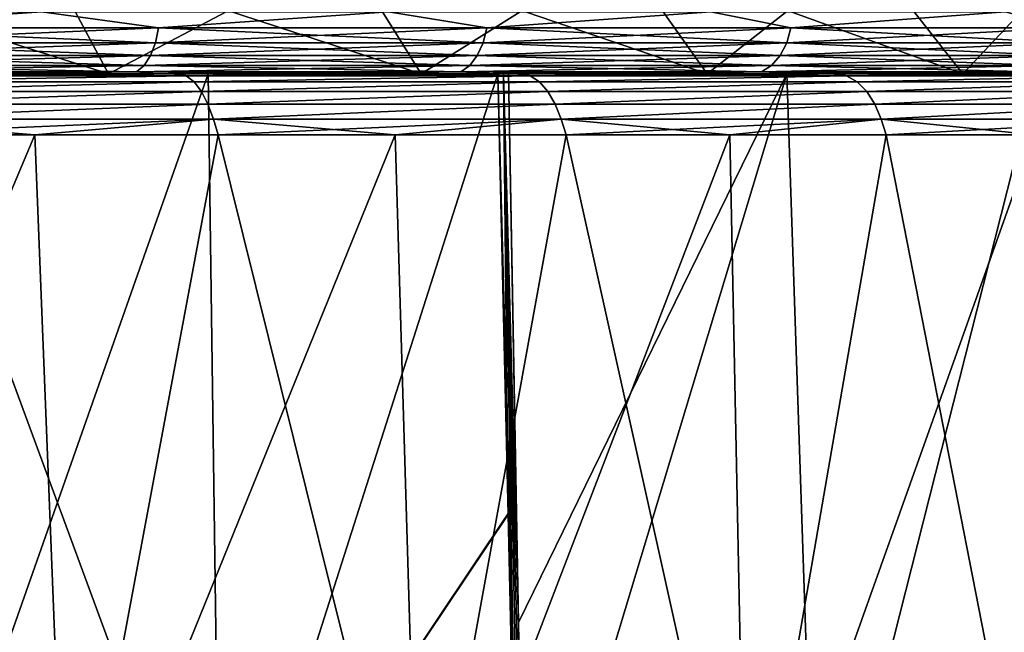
# Model space of a CAD drawing. Header units: millimetres. Extents: x -139 to 106, y -8 to 139.
# Tile 333 of 459: x -12.65 to -7.9, y 131.57 to 134.52. Entities that reach past the tile are written whole.
import ezdxf

# ---------------------------------------------------------------- set-up
doc = ezdxf.new("R2010")
doc.units = ezdxf.units.MM
doc.header["$LTSCALE"] = 53.842063
for name, color, linetype in [('126', 7, 'CONTINUOUS'), ('130', 7, 'CONTINUOUS'), ('131', 7, 'CONTINUOUS'), ('133', 7, 'CONTINUOUS'), ('134', 7, 'CONTINUOUS'), ('135', 7, 'CONTINUOUS'), ('140', 7, 'CONTINUOUS'), ('301', 7, 'CONTINUOUS'), ('302', 7, 'CONTINUOUS'), ('303', 7, 'CONTINUOUS'), ('315', 7, 'CONTINUOUS'), ('434', 7, 'CONTINUOUS'), ('435', 7, 'CONTINUOUS')]:
    doc.layers.add(name, color=color, linetype=linetype)

msp = doc.modelspace()

# ---------------------------------------------------------------- linework, layer by layer
at = {"layer": '126', "color": 7, "linetype": 'CONTINUOUS', "true_color": 0x404040}
for points in [[(-11.8559, 134.2629, -15.4405), (-13.6147, 134.2629, -16.3549), (-12.8516, 134.2629, -15.7689), (-11.8559, 134.2629, -15.4405)], [(-11.9917, 134.2629, -15.294), (-11.8559, 134.2629, -15.4405), (-12.8516, 134.2629, -15.7689), (-11.9917, 134.2629, -15.294)], [(-11.9916, 134.2629, 15.2939), (-12.8514, 134.2629, 15.7688), (-11.9152, 134.2629, 15.4755), (-11.9916, 134.2629, 15.2939)], [(-11.9152, 134.2629, 15.4755), (-12.8514, 134.2629, 15.7688), (-12.7872, 134.2629, 15.9554), (-11.9152, 134.2629, 15.4755)], [(-11.1596, 134.2629, -14.7723), (-11.8559, 134.2629, -15.4405), (-11.9917, 134.2629, -15.294), (-11.1596, 134.2629, -14.7723)], [(-11.1594, 134.2629, 14.7721), (-11.9916, 134.2629, 15.2939), (-11.0711, 134.2629, 14.9479), (-11.1594, 134.2629, 14.7721)], [(-11.0711, 134.2629, 14.9479), (-11.9916, 134.2629, 15.2939), (-11.9152, 134.2629, 15.4755), (-11.0711, 134.2629, 14.9479)], [(-10.2086, 134.2629, -14.3376), (-11.8559, 134.2629, -15.4405), (-11.1596, 134.2629, -14.7723), (-10.2086, 134.2629, -14.3376)], [(-10.3575, 134.2629, -14.2053), (-10.2086, 134.2629, -14.3376), (-11.1596, 134.2629, -14.7723), (-10.3575, 134.2629, -14.2053)], [(-10.3573, 134.2629, 14.2051), (-11.1594, 134.2629, 14.7721), (-10.2576, 134.2629, 14.3743), (-10.3573, 134.2629, 14.2051)], [(-10.2576, 134.2629, 14.3743), (-11.1594, 134.2629, 14.7721), (-11.0711, 134.2629, 14.9479), (-10.2576, 134.2629, 14.3743)], [(-9.5879, 134.2629, -13.5948), (-10.2086, 134.2629, -14.3376), (-10.3575, 134.2629, -14.2053), (-9.5879, 134.2629, -13.5948)], [(-9.5878, 134.2629, 13.5946), (-10.3573, 134.2629, 14.2051), (-9.4771, 134.2629, 13.7566), (-9.5878, 134.2629, 13.5946)], [(-9.4771, 134.2629, 13.7566), (-10.3573, 134.2629, 14.2051), (-10.2576, 134.2629, 14.3743), (-9.4771, 134.2629, 13.7566)], [(-8.693, 134.2629, -13.0598), (-10.2086, 134.2629, -14.3376), (-9.5879, 134.2629, -13.5948), (-8.693, 134.2629, -13.0598)], [(-8.8534, 134.2629, -12.9427), (-8.693, 134.2629, -13.0598), (-9.5879, 134.2629, -13.5948), (-8.8534, 134.2629, -12.9427)], [(-8.8533, 134.2629, 12.9425), (-9.5878, 134.2629, 13.5946), (-8.7321, 134.2629, 13.0965), (-8.8533, 134.2629, 12.9425)], [(-8.7321, 134.2629, 13.0965), (-9.5878, 134.2629, 13.5946), (-9.4771, 134.2629, 13.7566), (-8.7321, 134.2629, 13.0965)], [(-8.1561, 134.2629, -12.2509), (-8.693, 134.2629, -13.0598), (-8.8534, 134.2629, -12.9427), (-8.1561, 134.2629, -12.2509)], [(-8.1559, 134.2629, 12.2507), (-8.8533, 134.2629, 12.9425), (-8.0248, 134.2629, 12.3961), (-8.1559, 134.2629, 12.2507)], [(-8.0248, 134.2629, 12.3961), (-8.8533, 134.2629, 12.9425), (-8.7321, 134.2629, 13.0965), (-8.0248, 134.2629, 12.3961)], [(-7.3276, 134.2629, -11.6226), (-8.693, 134.2629, -13.0598), (-8.1561, 134.2629, -12.2509), (-7.3276, 134.2629, -11.6226)], [(-7.4981, 134.2629, -11.5216), (-7.3276, 134.2629, -11.6226), (-8.1561, 134.2629, -12.2509), (-7.4981, 134.2629, -11.5216)], [(-7.4979, 134.2629, 11.5214), (-8.1559, 134.2629, 12.2507), (-7.3574, 134.2629, 11.6576), (-7.4979, 134.2629, 11.5214)], [(-7.3574, 134.2629, 11.6576), (-8.1559, 134.2629, 12.2507), (-8.0248, 134.2629, 12.3961), (-7.3574, 134.2629, 11.6576)]]:
    msp.add_3dface(points, dxfattribs=at)
at = {"layer": '130', "color": 7, "linetype": 'CONTINUOUS', "true_color": 0x404040}
for points in [[(-10.3427, 134.2629, -13.3085), (-10.294, 132.1366, -13.3169), (-10.2312, 130.0629, -13.3122), (-10.3427, 134.2629, -13.3085)], [(-10.3162, 134.2629, -13.2857), (-10.3427, 134.2629, -13.3085), (-10.2312, 130.0629, -13.3122), (-10.3162, 134.2629, -13.2857)], [(-10.2914, 134.2629, -13.2611), (-10.3162, 134.2629, -13.2857), (-10.2428, 131.615, -13.2838), (-10.2914, 134.2629, -13.2611)], [(-10.2428, 131.615, -13.2838), (-10.3162, 134.2629, -13.2857), (-10.2165, 130.0629, -13.2989), (-10.2428, 131.615, -13.2838)], [(-10.2165, 130.0629, -13.2989), (-10.3162, 134.2629, -13.2857), (-10.2312, 130.0629, -13.3122), (-10.2165, 130.0629, -13.2989)], [(-10.294, 132.1366, -13.3169), (-10.2464, 130.0629, -13.325), (-10.2312, 130.0629, -13.3122), (-10.294, 132.1366, -13.3169)]]:
    msp.add_3dface(points, dxfattribs=at)
at = {"layer": '131', "color": 7, "linetype": 'CONTINUOUS', "true_color": 0x404040}
for points in [[(-10.3427, 134.2629, 13.3085), (-10.3162, 134.2629, 13.2857), (-10.2941, 132.1406, 13.3168), (-10.3427, 134.2629, 13.3085)], [(-10.2914, 134.2629, 13.2611), (-10.2165, 130.0629, 13.2989), (-10.3162, 134.2629, 13.2857), (-10.2914, 134.2629, 13.2611)], [(-10.3162, 134.2629, 13.2857), (-10.2165, 130.0629, 13.2989), (-10.2312, 130.0629, 13.3122), (-10.3162, 134.2629, 13.2857)], [(-10.2941, 132.1406, 13.3168), (-10.3162, 134.2629, 13.2857), (-10.2464, 130.0629, 13.325), (-10.2941, 132.1406, 13.3168)], [(-10.2464, 130.0629, 13.325), (-10.3162, 134.2629, 13.2857), (-10.2312, 130.0629, 13.3122), (-10.2464, 130.0629, 13.325)], [(-10.2428, 131.615, 13.2838), (-10.2165, 130.0629, 13.2989), (-10.2914, 134.2629, 13.2611), (-10.2428, 131.615, 13.2838)]]:
    msp.add_3dface(points, dxfattribs=at)
at = {"layer": '133', "linetype": 'CONTINUOUS'}
for points in [[(-14.222, 130.0629, 17.0127), (-12.4223, 130.0629, 16.1801), (-13.486, 133.9681, 16.6259), (-14.222, 130.0629, 17.0127)], [(-13.486, 133.9681, 16.6259), (-12.4223, 130.0629, 16.1801), (-12.5765, 133.9681, 16.1841), (-13.486, 133.9681, 16.6259)], [(-12.5765, 133.9681, 16.1841), (-12.4223, 130.0629, 16.1801), (-11.6929, 133.9681, 15.6926), (-12.5765, 133.9681, 16.1841)], [(-12.4223, 130.0629, 16.1801), (-10.7232, 130.0629, 15.1577), (-11.6929, 133.9681, 15.6926), (-12.4223, 130.0629, 16.1801)], [(-11.6929, 133.9681, 15.6926), (-10.7232, 130.0629, 15.1577), (-10.8379, 133.9681, 15.1529), (-11.6929, 133.9681, 15.6926)], [(-10.8379, 133.9681, 15.1529), (-10.7232, 130.0629, 15.1577), (-10.0141, 133.9681, 14.5666), (-10.8379, 133.9681, 15.1529)], [(-10.7232, 130.0629, 15.1577), (-9.1446, 130.0629, 13.9577), (-10.0141, 133.9681, 14.5666), (-10.7232, 130.0629, 15.1577)], [(-10.0141, 133.9681, 14.5666), (-9.1446, 130.0629, 13.9577), (-9.224, 133.9681, 13.9357), (-10.0141, 133.9681, 14.5666)], [(-9.224, 133.9681, 13.9357), (-9.1446, 130.0629, 13.9577), (-8.4701, 133.9681, 13.2619), (-9.224, 133.9681, 13.9357)], [(-9.1446, 130.0629, 13.9577), (-7.7051, 130.0629, 12.5941), (-8.4701, 133.9681, 13.2619), (-9.1446, 130.0629, 13.9577)], [(-8.4701, 133.9681, 13.2619), (-7.7051, 130.0629, 12.5941), (-7.7547, 133.9681, 12.5474), (-8.4701, 133.9681, 13.2619)]]:
    msp.add_3dface(points, dxfattribs=at)
at = {"layer": '134', "color": 7, "linetype": 'CONTINUOUS', "true_color": 0x404040}
for points in [[(-11.8469, 134.2529, 15.5244), (-12.7872, 134.2629, 15.9554), (-13.6182, 134.2529, 16.4407), (-11.8469, 134.2529, 15.5244)], [(-13.6182, 134.2529, -16.4407), (-13.6147, 134.2629, -16.3549), (-11.8469, 134.2529, -15.5244), (-13.6182, 134.2529, -16.4407)], [(-13.6147, 134.2629, -16.3549), (-11.8559, 134.2629, -15.4405), (-11.8469, 134.2529, -15.5244), (-13.6147, 134.2629, -16.3549)], [(-11.9152, 134.2629, 15.4755), (-12.7872, 134.2629, 15.9554), (-11.8469, 134.2529, 15.5244), (-11.9152, 134.2629, 15.4755)], [(-11.0711, 134.2629, 14.9479), (-11.9152, 134.2629, 15.4755), (-11.8469, 134.2529, 15.5244), (-11.0711, 134.2629, 14.9479)], [(-11.8559, 134.2629, -15.4405), (-10.2086, 134.2629, -14.3376), (-10.1877, 134.2529, -14.418), (-11.8559, 134.2629, -15.4405)], [(-11.8469, 134.2529, -15.5244), (-11.8559, 134.2629, -15.4405), (-10.1877, 134.2529, -14.418), (-11.8469, 134.2529, -15.5244)], [(-10.1877, 134.2529, 14.418), (-11.0711, 134.2629, 14.9479), (-11.8469, 134.2529, 15.5244), (-10.1877, 134.2529, 14.418)], [(-10.2576, 134.2629, 14.3743), (-11.0711, 134.2629, 14.9479), (-10.1877, 134.2529, 14.418), (-10.2576, 134.2629, 14.3743)], [(-9.4771, 134.2629, 13.7566), (-10.2576, 134.2629, 14.3743), (-10.1877, 134.2529, 14.418), (-9.4771, 134.2629, 13.7566)], [(-10.2086, 134.2629, -14.3376), (-8.693, 134.2629, -13.0598), (-8.6609, 134.2529, -13.135), (-10.2086, 134.2629, -14.3376)], [(-10.1877, 134.2529, -14.418), (-10.2086, 134.2629, -14.3376), (-8.6609, 134.2529, -13.135), (-10.1877, 134.2529, -14.418)], [(-8.6609, 134.2529, 13.135), (-9.4771, 134.2629, 13.7566), (-10.1877, 134.2529, 14.418), (-8.6609, 134.2529, 13.135)], [(-8.7321, 134.2629, 13.0965), (-9.4771, 134.2629, 13.7566), (-8.6609, 134.2529, 13.135), (-8.7321, 134.2629, 13.0965)], [(-8.0248, 134.2629, 12.3961), (-8.7321, 134.2629, 13.0965), (-8.6609, 134.2529, 13.135), (-8.0248, 134.2629, 12.3961)], [(-8.693, 134.2629, -13.0598), (-7.3276, 134.2629, -11.6226), (-7.2852, 134.2529, -11.6913), (-8.693, 134.2629, -13.0598)], [(-8.6609, 134.2529, -13.135), (-8.693, 134.2629, -13.0598), (-7.2852, 134.2529, -11.6913), (-8.6609, 134.2529, -13.135)], [(-7.2852, 134.2529, 11.6913), (-8.0248, 134.2629, 12.3961), (-8.6609, 134.2529, 13.135), (-7.2852, 134.2529, 11.6913)], [(-7.3574, 134.2629, 11.6576), (-8.0248, 134.2629, 12.3961), (-7.2852, 134.2529, 11.6913), (-7.3574, 134.2629, 11.6576)], [(-11.8469, 134.2529, 15.5244), (-13.6182, 134.2529, 16.4407), (-13.5865, 134.2235, 16.5051), (-11.8469, 134.2529, 15.5244)], [(-13.6182, 134.2529, -16.4407), (-11.8469, 134.2529, -15.5244), (-13.5865, 134.2235, -16.5051), (-13.6182, 134.2529, -16.4407)], [(-11.8082, 134.2235, 15.5848), (-11.8469, 134.2529, 15.5244), (-13.5865, 134.2235, 16.5051), (-11.8082, 134.2235, 15.5848)], [(-13.5865, 134.2235, -16.5051), (-11.8469, 134.2529, -15.5244), (-11.8082, 134.2235, -15.5848), (-13.5865, 134.2235, -16.5051)], [(-11.8082, 134.2235, 15.5848), (-13.5865, 134.2235, 16.5051), (-13.5573, 134.1768, 16.5598), (-11.8082, 134.2235, 15.5848)], [(-13.5865, 134.2235, -16.5051), (-11.8082, 134.2235, -15.5848), (-13.5573, 134.1768, -16.5598), (-13.5865, 134.2235, -16.5051)], [(-11.7729, 134.1768, 15.6358), (-11.8082, 134.2235, 15.5848), (-13.5573, 134.1768, 16.5598), (-11.7729, 134.1768, 15.6358)], [(-13.5573, 134.1768, -16.5598), (-11.8082, 134.2235, -15.5848), (-11.7729, 134.1768, -15.6358), (-13.5573, 134.1768, -16.5598)], [(-10.1877, 134.2529, 14.418), (-11.8469, 134.2529, 15.5244), (-11.8082, 134.2235, 15.5848), (-10.1877, 134.2529, 14.418)], [(-11.8469, 134.2529, -15.5244), (-10.1877, 134.2529, -14.418), (-11.8082, 134.2235, -15.5848), (-11.8469, 134.2529, -15.5244)], [(-10.1424, 134.2235, 14.4737), (-10.1877, 134.2529, 14.418), (-11.8082, 134.2235, 15.5848), (-10.1424, 134.2235, 14.4737)], [(-11.8082, 134.2235, -15.5848), (-10.1877, 134.2529, -14.418), (-10.1424, 134.2235, -14.4737), (-11.8082, 134.2235, -15.5848)], [(-10.1424, 134.2235, 14.4737), (-11.8082, 134.2235, 15.5848), (-11.7729, 134.1768, 15.6358), (-10.1424, 134.2235, 14.4737)], [(-11.8082, 134.2235, -15.5848), (-10.1424, 134.2235, -14.4737), (-11.7729, 134.1768, -15.6358), (-11.8082, 134.2235, -15.5848)], [(-10.1015, 134.1768, 14.5203), (-10.1424, 134.2235, 14.4737), (-11.7729, 134.1768, 15.6358), (-10.1015, 134.1768, 14.5203)], [(-11.7729, 134.1768, -15.6358), (-10.1424, 134.2235, -14.4737), (-10.1015, 134.1768, -14.5203), (-11.7729, 134.1768, -15.6358)], [(-8.6609, 134.2529, 13.135), (-10.1877, 134.2529, 14.418), (-10.1424, 134.2235, 14.4737), (-8.6609, 134.2529, 13.135)], [(-10.1877, 134.2529, -14.418), (-8.6609, 134.2529, -13.135), (-10.1424, 134.2235, -14.4737), (-10.1877, 134.2529, -14.418)], [(-8.6096, 134.2235, 13.1853), (-8.6609, 134.2529, 13.135), (-10.1424, 134.2235, 14.4737), (-8.6096, 134.2235, 13.1853)], [(-10.1424, 134.2235, -14.4737), (-8.6609, 134.2529, -13.135), (-8.6096, 134.2235, -13.1853), (-10.1424, 134.2235, -14.4737)], [(-8.6096, 134.2235, 13.1853), (-10.1424, 134.2235, 14.4737), (-10.1015, 134.1768, 14.5203), (-8.6096, 134.2235, 13.1853)], [(-10.1424, 134.2235, -14.4737), (-8.6096, 134.2235, -13.1853), (-10.1015, 134.1768, -14.5203), (-10.1424, 134.2235, -14.4737)], [(-8.5637, 134.1768, 13.227), (-8.6096, 134.2235, 13.1853), (-10.1015, 134.1768, 14.5203), (-8.5637, 134.1768, 13.227)], [(-10.1015, 134.1768, -14.5203), (-8.6096, 134.2235, -13.1853), (-8.5637, 134.1768, -13.227), (-10.1015, 134.1768, -14.5203)], [(-7.2852, 134.2529, 11.6913), (-8.6609, 134.2529, 13.135), (-8.6096, 134.2235, 13.1853), (-7.2852, 134.2529, 11.6913)], [(-8.6609, 134.2529, -13.135), (-7.2852, 134.2529, -11.6913), (-8.6096, 134.2235, -13.1853), (-8.6609, 134.2529, -13.135)], [(-7.2286, 134.2235, 11.7354), (-7.2852, 134.2529, 11.6913), (-8.6096, 134.2235, 13.1853), (-7.2286, 134.2235, 11.7354)], [(-8.6096, 134.2235, -13.1853), (-7.2852, 134.2529, -11.6913), (-7.2286, 134.2235, -11.7354), (-8.6096, 134.2235, -13.1853)], [(-7.2286, 134.2235, 11.7354), (-8.6096, 134.2235, 13.1853), (-8.5637, 134.1768, 13.227), (-7.2286, 134.2235, 11.7354)], [(-8.6096, 134.2235, -13.1853), (-7.2286, 134.2235, -11.7354), (-8.5637, 134.1768, -13.227), (-8.6096, 134.2235, -13.1853)], [(-7.1782, 134.1768, 11.7716), (-7.2286, 134.2235, 11.7354), (-8.5637, 134.1768, 13.227), (-7.1782, 134.1768, 11.7716)], [(-8.5637, 134.1768, -13.227), (-7.2286, 134.2235, -11.7354), (-7.1782, 134.1768, -11.7716), (-8.5637, 134.1768, -13.227)], [(-11.7729, 134.1768, 15.6358), (-13.5573, 134.1768, 16.5598), (-13.5309, 134.1157, 16.6003), (-11.7729, 134.1768, 15.6358)], [(-13.5573, 134.1768, -16.5598), (-11.7729, 134.1768, -15.6358), (-13.5309, 134.1157, -16.6003), (-13.5573, 134.1768, -16.5598)], [(-11.7418, 134.1157, 15.673), (-11.7729, 134.1768, 15.6358), (-13.5309, 134.1157, 16.6003), (-11.7418, 134.1157, 15.673)], [(-13.5309, 134.1157, -16.6003), (-11.7729, 134.1768, -15.6358), (-11.7418, 134.1157, -15.673), (-13.5309, 134.1157, -16.6003)], [(-10.1015, 134.1768, 14.5203), (-11.7729, 134.1768, 15.6358), (-11.7418, 134.1157, 15.673), (-10.1015, 134.1768, 14.5203)], [(-11.7729, 134.1768, -15.6358), (-10.1015, 134.1768, -14.5203), (-11.7418, 134.1157, -15.673), (-11.7729, 134.1768, -15.6358)], [(-10.0662, 134.1157, 14.5536), (-10.1015, 134.1768, 14.5203), (-11.7418, 134.1157, 15.673), (-10.0662, 134.1157, 14.5536)], [(-11.7418, 134.1157, -15.673), (-10.1015, 134.1768, -14.5203), (-10.0662, 134.1157, -14.5536), (-11.7418, 134.1157, -15.673)], [(-8.5637, 134.1768, 13.227), (-10.1015, 134.1768, 14.5203), (-10.0662, 134.1157, 14.5536), (-8.5637, 134.1768, 13.227)], [(-10.1015, 134.1768, -14.5203), (-8.5637, 134.1768, -13.227), (-10.0662, 134.1157, -14.5536), (-10.1015, 134.1768, -14.5203)], [(-8.5246, 134.1157, 13.2558), (-8.5637, 134.1768, 13.227), (-10.0662, 134.1157, 14.5536), (-8.5246, 134.1157, 13.2558)], [(-10.0662, 134.1157, -14.5536), (-8.5637, 134.1768, -13.227), (-8.5246, 134.1157, -13.2558), (-10.0662, 134.1157, -14.5536)], [(-7.1782, 134.1768, 11.7716), (-8.5637, 134.1768, 13.227), (-8.5246, 134.1157, 13.2558), (-7.1782, 134.1768, 11.7716)], [(-8.5637, 134.1768, -13.227), (-7.1782, 134.1768, -11.7716), (-8.5246, 134.1157, -13.2558), (-8.5637, 134.1768, -13.227)], [(-7.1359, 134.1157, 11.7957), (-7.1782, 134.1768, 11.7716), (-8.5246, 134.1157, 13.2558), (-7.1359, 134.1157, 11.7957)], [(-8.5246, 134.1157, -13.2558), (-7.1782, 134.1768, -11.7716), (-7.1359, 134.1157, -11.7957), (-8.5246, 134.1157, -13.2558)], [(-13.5072, 134.0444, -16.6231), (-13.5309, 134.1157, -16.6003), (-11.7418, 134.1157, -15.673), (-13.5072, 134.0444, -16.6231)], [(-13.5072, 134.0444, 16.6231), (-11.7418, 134.1157, 15.673), (-13.5309, 134.1157, 16.6003), (-13.5072, 134.0444, 16.6231)], [(-11.7151, 134.0444, -15.6926), (-13.5072, 134.0444, -16.6231), (-11.7418, 134.1157, -15.673), (-11.7151, 134.0444, -15.6926)], [(-13.5072, 134.0444, 16.6231), (-11.7151, 134.0444, 15.6926), (-11.7418, 134.1157, 15.673), (-13.5072, 134.0444, 16.6231)], [(-11.7151, 134.0444, -15.6926), (-11.7418, 134.1157, -15.673), (-10.0662, 134.1157, -14.5536), (-11.7151, 134.0444, -15.6926)], [(-11.7151, 134.0444, 15.6926), (-10.0662, 134.1157, 14.5536), (-11.7418, 134.1157, 15.673), (-11.7151, 134.0444, 15.6926)], [(-10.037, 134.0444, -14.5698), (-11.7151, 134.0444, -15.6926), (-10.0662, 134.1157, -14.5536), (-10.037, 134.0444, -14.5698)], [(-11.7151, 134.0444, 15.6926), (-10.037, 134.0444, 14.5698), (-10.0662, 134.1157, 14.5536), (-11.7151, 134.0444, 15.6926)], [(-10.037, 134.0444, -14.5698), (-10.0662, 134.1157, -14.5536), (-8.5246, 134.1157, -13.2558), (-10.037, 134.0444, -14.5698)], [(-10.037, 134.0444, 14.5698), (-8.5246, 134.1157, 13.2558), (-10.0662, 134.1157, 14.5536), (-10.037, 134.0444, 14.5698)], [(-8.4933, 134.0444, -13.2682), (-10.037, 134.0444, -14.5698), (-8.5246, 134.1157, -13.2558), (-8.4933, 134.0444, -13.2682)], [(-10.037, 134.0444, 14.5698), (-8.4933, 134.0444, 13.2682), (-8.5246, 134.1157, 13.2558), (-10.037, 134.0444, 14.5698)], [(-8.4933, 134.0444, -13.2682), (-8.5246, 134.1157, -13.2558), (-7.1359, 134.1157, -11.7957), (-8.4933, 134.0444, -13.2682)], [(-8.4933, 134.0444, 13.2682), (-7.1359, 134.1157, 11.7957), (-8.5246, 134.1157, 13.2558), (-8.4933, 134.0444, 13.2682)], [(-7.1029, 134.0444, -11.804), (-8.4933, 134.0444, -13.2682), (-7.1359, 134.1157, -11.7957), (-7.1029, 134.0444, -11.804)], [(-8.4933, 134.0444, 13.2682), (-7.1029, 134.0444, 11.804), (-7.1359, 134.1157, 11.7957), (-8.4933, 134.0444, 13.2682)], [(-13.486, 133.9681, 16.6259), (-12.5765, 133.9681, 16.1841), (-13.5072, 134.0444, 16.6231), (-13.486, 133.9681, 16.6259)], [(-13.5072, 134.0444, 16.6231), (-12.5765, 133.9681, 16.1841), (-11.7151, 134.0444, 15.6926), (-13.5072, 134.0444, 16.6231)], [(-11.7151, 134.0444, -15.6926), (-13.486, 133.9681, -16.6259), (-13.5072, 134.0444, -16.6231), (-11.7151, 134.0444, -15.6926)], [(-12.5765, 133.9681, -16.1841), (-13.486, 133.9681, -16.6259), (-11.7151, 134.0444, -15.6926), (-12.5765, 133.9681, -16.1841)], [(-12.5765, 133.9681, 16.1841), (-11.6929, 133.9681, 15.6926), (-11.7151, 134.0444, 15.6926), (-12.5765, 133.9681, 16.1841)], [(-11.6929, 133.9681, -15.6926), (-12.5765, 133.9681, -16.1841), (-11.7151, 134.0444, -15.6926), (-11.6929, 133.9681, -15.6926)], [(-11.6929, 133.9681, 15.6926), (-10.8379, 133.9681, 15.1529), (-11.7151, 134.0444, 15.6926), (-11.6929, 133.9681, 15.6926)], [(-11.7151, 134.0444, 15.6926), (-10.8379, 133.9681, 15.1529), (-10.037, 134.0444, 14.5698), (-11.7151, 134.0444, 15.6926)], [(-10.037, 134.0444, -14.5698), (-11.6929, 133.9681, -15.6926), (-11.7151, 134.0444, -15.6926), (-10.037, 134.0444, -14.5698)], [(-10.8379, 133.9681, -15.1529), (-11.6929, 133.9681, -15.6926), (-10.037, 134.0444, -14.5698), (-10.8379, 133.9681, -15.1529)], [(-10.8379, 133.9681, 15.1529), (-10.0141, 133.9681, 14.5666), (-10.037, 134.0444, 14.5698), (-10.8379, 133.9681, 15.1529)], [(-10.0141, 133.9681, -14.5666), (-10.8379, 133.9681, -15.1529), (-10.037, 134.0444, -14.5698), (-10.0141, 133.9681, -14.5666)], [(-10.0141, 133.9681, 14.5666), (-9.224, 133.9681, 13.9357), (-10.037, 134.0444, 14.5698), (-10.0141, 133.9681, 14.5666)], [(-10.037, 134.0444, 14.5698), (-9.224, 133.9681, 13.9357), (-8.4933, 134.0444, 13.2682), (-10.037, 134.0444, 14.5698)], [(-8.4933, 134.0444, -13.2682), (-10.0141, 133.9681, -14.5666), (-10.037, 134.0444, -14.5698), (-8.4933, 134.0444, -13.2682)], [(-9.224, 133.9681, -13.9356), (-10.0141, 133.9681, -14.5666), (-8.4933, 134.0444, -13.2682), (-9.224, 133.9681, -13.9356)], [(-9.224, 133.9681, 13.9357), (-8.4701, 133.9681, 13.2619), (-8.4933, 134.0444, 13.2682), (-9.224, 133.9681, 13.9357)], [(-8.4701, 133.9681, -13.2619), (-9.224, 133.9681, -13.9356), (-8.4933, 134.0444, -13.2682), (-8.4701, 133.9681, -13.2619)], [(-8.4701, 133.9681, 13.2619), (-7.7547, 133.9681, 12.5474), (-8.4933, 134.0444, 13.2682), (-8.4701, 133.9681, 13.2619)], [(-8.4933, 134.0444, 13.2682), (-7.7547, 133.9681, 12.5474), (-7.1029, 134.0444, 11.804), (-8.4933, 134.0444, 13.2682)], [(-7.1029, 134.0444, -11.804), (-8.4701, 133.9681, -13.2619), (-8.4933, 134.0444, -13.2682), (-7.1029, 134.0444, -11.804)], [(-7.7547, 133.9681, -12.5474), (-8.4701, 133.9681, -13.2619), (-7.1029, 134.0444, -11.804), (-7.7547, 133.9681, -12.5474)]]:
    msp.add_3dface(points, dxfattribs=at)
at = {"layer": '135', "linetype": 'CONTINUOUS'}
for points in [[(-12.4223, 130.0629, -16.1801), (-14.222, 130.0629, -17.0127), (-12.5765, 133.9681, -16.1841), (-12.4223, 130.0629, -16.1801)], [(-14.222, 130.0629, -17.0127), (-13.486, 133.9681, -16.6259), (-12.5765, 133.9681, -16.1841), (-14.222, 130.0629, -17.0127)], [(-12.4223, 130.0629, -16.1801), (-12.5765, 133.9681, -16.1841), (-11.6929, 133.9681, -15.6926), (-12.4223, 130.0629, -16.1801)], [(-10.7232, 130.0629, -15.1577), (-12.4223, 130.0629, -16.1801), (-10.8379, 133.9681, -15.1529), (-10.7232, 130.0629, -15.1577)], [(-12.4223, 130.0629, -16.1801), (-11.6929, 133.9681, -15.6926), (-10.8379, 133.9681, -15.1529), (-12.4223, 130.0629, -16.1801)], [(-10.7232, 130.0629, -15.1577), (-10.8379, 133.9681, -15.1529), (-10.0141, 133.9681, -14.5666), (-10.7232, 130.0629, -15.1577)], [(-9.1446, 130.0629, -13.9577), (-10.7232, 130.0629, -15.1577), (-9.224, 133.9681, -13.9356), (-9.1446, 130.0629, -13.9577)], [(-10.7232, 130.0629, -15.1577), (-10.0141, 133.9681, -14.5666), (-9.224, 133.9681, -13.9356), (-10.7232, 130.0629, -15.1577)], [(-9.1446, 130.0629, -13.9577), (-9.224, 133.9681, -13.9356), (-8.4701, 133.9681, -13.2619), (-9.1446, 130.0629, -13.9577)], [(-7.7051, 130.0629, -12.5941), (-9.1446, 130.0629, -13.9577), (-7.7547, 133.9681, -12.5474), (-7.7051, 130.0629, -12.5941)], [(-9.1446, 130.0629, -13.9577), (-8.4701, 133.9681, -13.2619), (-7.7547, 133.9681, -12.5474), (-9.1446, 130.0629, -13.9577)]]:
    msp.add_3dface(points, dxfattribs=at)
at = {"layer": '140', "linetype": 'CONTINUOUS'}
for points in [[(-10.2914, 134.2629, -13.2611), (-10.2428, 131.615, -13.2838), (-8.9493, 134.2629, -12.0545), (-10.2914, 134.2629, -13.2611)], [(-10.2428, 131.615, 13.2838), (-10.2914, 134.2629, 13.2611), (-8.9492, 134.2629, 12.0544), (-10.2428, 131.615, 13.2838)], [(-10.2428, 131.615, -13.2838), (-10.2165, 130.0629, -13.2989), (-8.9493, 134.2629, -12.0545), (-10.2428, 131.615, -13.2838)], [(-10.2165, 130.0629, 13.2989), (-10.2428, 131.615, 13.2838), (-8.9492, 134.2629, 12.0544), (-10.2165, 130.0629, 13.2989)], [(-10.2165, 130.0629, -13.2989), (-8.8075, 130.0629, -12.0202), (-8.9493, 134.2629, -12.0545), (-10.2165, 130.0629, -13.2989)], [(-8.8075, 130.0629, 12.0203), (-10.2165, 130.0629, 13.2989), (-8.9492, 134.2629, 12.0544), (-8.8075, 130.0629, 12.0203)], [(-8.9493, 134.2629, -12.0545), (-8.8075, 130.0629, -12.0202), (-7.7423, 134.2629, -10.7127), (-8.9493, 134.2629, -12.0545)], [(-7.7422, 134.2629, 10.7126), (-8.8075, 130.0629, 12.0203), (-8.9492, 134.2629, 12.0544), (-7.7422, 134.2629, 10.7126)], [(-7.5491, 130.0629, 10.5932), (-8.8075, 130.0629, 12.0203), (-7.7422, 134.2629, 10.7126), (-7.5491, 130.0629, 10.5932)], [(-8.8075, 130.0629, -12.0202), (-7.5491, 130.0629, -10.5932), (-7.7423, 134.2629, -10.7127), (-8.8075, 130.0629, -12.0202)]]:
    msp.add_3dface(points, dxfattribs=at)
at = {"layer": '301', "color": 8, "linetype": 'CONTINUOUS'}
for points in [[(-12.222, 134.2629, 13.971), (-13.2324, 134.2629, 15.1776), (-13.8415, 134.2629, 14.8661), (-12.222, 134.2629, 13.971)], [(-13.8415, 134.2629, -14.8661), (-13.2324, 134.2629, -15.1776), (-12.222, 134.2629, -13.971), (-13.8415, 134.2629, -14.8661)], [(-11.7403, 134.2629, 14.3161), (-13.2324, 134.2629, 15.1776), (-12.222, 134.2629, 13.971), (-11.7403, 134.2629, 14.3161)], [(-13.2324, 134.2629, -15.1776), (-11.7403, 134.2629, -14.3161), (-12.222, 134.2629, -13.971), (-13.2324, 134.2629, -15.1776)], [(-10.7128, 134.2629, 12.9002), (-11.7403, 134.2629, 14.3161), (-12.222, 134.2629, 13.971), (-10.7128, 134.2629, 12.9002)], [(-12.222, 134.2629, -13.971), (-11.7403, 134.2629, -14.3161), (-10.7128, 134.2629, -12.9002), (-12.222, 134.2629, -13.971)], [(-11.7403, 134.2629, -14.3161), (-10.3427, 134.2629, -13.3085), (-10.7128, 134.2629, -12.9002), (-11.7403, 134.2629, -14.3161)], [(-10.3427, 134.2629, 13.3085), (-11.7403, 134.2629, 14.3161), (-10.7128, 134.2629, 12.9002), (-10.3427, 134.2629, 13.3085)], [(-10.3427, 134.2629, -13.3085), (-10.3162, 134.2629, -13.2857), (-10.7128, 134.2629, -12.9002), (-10.3427, 134.2629, -13.3085)], [(-10.3162, 134.2629, -13.2857), (-10.2914, 134.2629, -13.2611), (-10.7128, 134.2629, -12.9002), (-10.3162, 134.2629, -13.2857)], [(-10.7128, 134.2629, -12.9002), (-10.2914, 134.2629, -13.2611), (-9.3331, 134.2629, -11.6671), (-10.7128, 134.2629, -12.9002)], [(-9.333, 134.2629, 11.6671), (-10.3427, 134.2629, 13.3085), (-10.7128, 134.2629, 12.9002), (-9.333, 134.2629, 11.6671)], [(-10.3162, 134.2629, 13.2857), (-10.3427, 134.2629, 13.3085), (-9.333, 134.2629, 11.6671), (-10.3162, 134.2629, 13.2857)], [(-10.2914, 134.2629, 13.2611), (-10.3162, 134.2629, 13.2857), (-9.333, 134.2629, 11.6671), (-10.2914, 134.2629, 13.2611)], [(-10.2914, 134.2629, -13.2611), (-8.9493, 134.2629, -12.0545), (-9.3331, 134.2629, -11.6671), (-10.2914, 134.2629, -13.2611)], [(-8.9492, 134.2629, 12.0544), (-10.2914, 134.2629, 13.2611), (-9.333, 134.2629, 11.6671), (-8.9492, 134.2629, 12.0544)], [(-9.3331, 134.2629, -11.6671), (-8.9493, 134.2629, -12.0545), (-8.1002, 134.2629, -10.2876), (-9.3331, 134.2629, -11.6671)], [(-8.1002, 134.2629, 10.2876), (-8.9492, 134.2629, 12.0544), (-9.333, 134.2629, 11.6671), (-8.1002, 134.2629, 10.2876)], [(-8.9493, 134.2629, -12.0545), (-7.7423, 134.2629, -10.7127), (-8.1002, 134.2629, -10.2876), (-8.9493, 134.2629, -12.0545)], [(-7.7422, 134.2629, 10.7126), (-8.9492, 134.2629, 12.0544), (-8.1002, 134.2629, 10.2876), (-7.7422, 134.2629, 10.7126)], [(-8.1002, 134.2629, -10.2876), (-7.7423, 134.2629, -10.7127), (-7.0295, 134.2629, -8.7786), (-8.1002, 134.2629, -10.2876)], [(-7.0295, 134.2629, 8.7786), (-7.7422, 134.2629, 10.7126), (-8.1002, 134.2629, 10.2876), (-7.0295, 134.2629, 8.7786)]]:
    msp.add_3dface(points, dxfattribs=at)
at = {"layer": '302', "color": 8, "linetype": 'CONTINUOUS'}
for points in [[(-12.5457, 134.5629, 15.9474), (-14.3194, 134.5629, 16.768), (-13.663, 134.4856, 16.4802), (-12.5457, 134.5629, 15.9474)], [(-11.9805, 134.4856, 15.623), (-12.5457, 134.5629, 15.9474), (-13.663, 134.4856, 16.4802), (-11.9805, 134.4856, 15.623)], [(-10.871, 134.5629, 14.9398), (-12.5457, 134.5629, 15.9474), (-11.9805, 134.4856, 15.623), (-10.871, 134.5629, 14.9398)], [(-10.3969, 134.4856, 14.5946), (-10.871, 134.5629, 14.9398), (-11.9805, 134.4856, 15.623), (-10.3969, 134.4856, 14.5946)], [(-9.3151, 134.5629, 13.757), (-10.871, 134.5629, 14.9398), (-10.3969, 134.4856, 14.5946), (-9.3151, 134.5629, 13.757)], [(-8.9294, 134.4856, 13.4062), (-9.3151, 134.5629, 13.757), (-10.3969, 134.4856, 14.5946), (-8.9294, 134.4856, 13.4062)], [(-7.8962, 134.5629, 12.413), (-9.3151, 134.5629, 13.757), (-8.9294, 134.4856, 13.4062), (-7.8962, 134.5629, 12.413)], [(-7.5942, 134.4856, 12.071), (-7.8962, 134.5629, 12.413), (-8.9294, 134.4856, 13.4062), (-7.5942, 134.4856, 12.071)], [(-11.9955, 134.4131, 15.5971), (-13.663, 134.4856, 16.4802), (-13.6752, 134.4131, 16.4529), (-11.9955, 134.4131, 15.5971)], [(-11.9805, 134.4856, 15.623), (-13.663, 134.4856, 16.4802), (-11.9955, 134.4131, 15.5971), (-11.9805, 134.4856, 15.623)], [(-10.4145, 134.4131, 14.5703), (-11.9805, 134.4856, 15.623), (-11.9955, 134.4131, 15.5971), (-10.4145, 134.4131, 14.5703)], [(-10.3969, 134.4856, 14.5946), (-11.9805, 134.4856, 15.623), (-10.4145, 134.4131, 14.5703), (-10.3969, 134.4856, 14.5946)], [(-8.9495, 134.4131, 13.384), (-10.3969, 134.4856, 14.5946), (-10.4145, 134.4131, 14.5703), (-8.9495, 134.4131, 13.384)], [(-8.9294, 134.4856, 13.4062), (-10.3969, 134.4856, 14.5946), (-8.9495, 134.4131, 13.384), (-8.9294, 134.4856, 13.4062)], [(-7.6165, 134.4131, 12.051), (-8.9294, 134.4856, 13.4062), (-8.9495, 134.4131, 13.384), (-7.6165, 134.4131, 12.051)], [(-7.5942, 134.4856, 12.071), (-8.9294, 134.4856, 13.4062), (-7.6165, 134.4131, 12.051), (-7.5942, 134.4856, 12.071)], [(-12.0193, 134.3509, 15.5558), (-13.6752, 134.4131, 16.4529), (-13.6945, 134.3509, 16.4093), (-12.0193, 134.3509, 15.5558)], [(-11.9955, 134.4131, 15.5971), (-13.6752, 134.4131, 16.4529), (-12.0193, 134.3509, 15.5558), (-11.9955, 134.4131, 15.5971)], [(-10.4425, 134.3509, 14.5318), (-11.9955, 134.4131, 15.5971), (-12.0193, 134.3509, 15.5558), (-10.4425, 134.3509, 14.5318)], [(-10.4145, 134.4131, 14.5703), (-11.9955, 134.4131, 15.5971), (-10.4425, 134.3509, 14.5318), (-10.4145, 134.4131, 14.5703)], [(-8.9814, 134.3509, 13.3485), (-10.4145, 134.4131, 14.5703), (-10.4425, 134.3509, 14.5318), (-8.9814, 134.3509, 13.3485)], [(-8.9495, 134.4131, 13.384), (-10.4145, 134.4131, 14.5703), (-8.9814, 134.3509, 13.3485), (-8.9495, 134.4131, 13.384)], [(-7.6519, 134.3509, 12.0191), (-8.9495, 134.4131, 13.384), (-8.9814, 134.3509, 13.3485), (-7.6519, 134.3509, 12.0191)], [(-7.6165, 134.4131, 12.051), (-8.9495, 134.4131, 13.384), (-7.6519, 134.3509, 12.0191), (-7.6165, 134.4131, 12.051)], [(-12.0504, 134.3031, 15.5019), (-13.6945, 134.3509, 16.4093), (-13.7198, 134.3031, 16.3525), (-12.0504, 134.3031, 15.5019)], [(-12.0193, 134.3509, 15.5558), (-13.6945, 134.3509, 16.4093), (-12.0504, 134.3031, 15.5019), (-12.0193, 134.3509, 15.5558)], [(-10.4791, 134.3031, 14.4815), (-12.0193, 134.3509, 15.5558), (-12.0504, 134.3031, 15.5019), (-10.4791, 134.3031, 14.4815)], [(-10.4425, 134.3509, 14.5318), (-12.0193, 134.3509, 15.5558), (-10.4791, 134.3031, 14.4815), (-10.4425, 134.3509, 14.5318)], [(-9.023, 134.3031, 13.3023), (-10.4425, 134.3509, 14.5318), (-10.4791, 134.3031, 14.4815), (-9.023, 134.3031, 13.3023)], [(-8.9814, 134.3509, 13.3485), (-10.4425, 134.3509, 14.5318), (-9.023, 134.3031, 13.3023), (-8.9814, 134.3509, 13.3485)], [(-7.6981, 134.3031, 11.9775), (-8.9814, 134.3509, 13.3485), (-9.023, 134.3031, 13.3023), (-7.6981, 134.3031, 11.9775)], [(-7.6519, 134.3509, 12.0191), (-8.9814, 134.3509, 13.3485), (-7.6981, 134.3031, 11.9775), (-7.6519, 134.3509, 12.0191)], [(-13.7493, 134.2731, 16.2864), (-12.0866, 134.2731, 15.4392), (-13.7198, 134.3031, 16.3525), (-13.7493, 134.2731, 16.2864)], [(-12.0866, 134.2731, 15.4392), (-12.0504, 134.3031, 15.5019), (-13.7198, 134.3031, 16.3525), (-12.0866, 134.2731, 15.4392)], [(-12.0866, 134.2731, 15.4392), (-10.5216, 134.2731, 14.4229), (-12.0504, 134.3031, 15.5019), (-12.0866, 134.2731, 15.4392)], [(-10.5216, 134.2731, 14.4229), (-10.4791, 134.3031, 14.4815), (-12.0504, 134.3031, 15.5019), (-10.5216, 134.2731, 14.4229)], [(-10.5216, 134.2731, 14.4229), (-9.0714, 134.2731, 13.2485), (-10.4791, 134.3031, 14.4815), (-10.5216, 134.2731, 14.4229)], [(-9.0714, 134.2731, 13.2485), (-9.023, 134.3031, 13.3023), (-10.4791, 134.3031, 14.4815), (-9.0714, 134.2731, 13.2485)], [(-9.0714, 134.2731, 13.2485), (-7.7519, 134.2731, 11.929), (-9.023, 134.3031, 13.3023), (-9.0714, 134.2731, 13.2485)], [(-7.7519, 134.2731, 11.929), (-7.6981, 134.3031, 11.9775), (-9.023, 134.3031, 13.3023), (-7.7519, 134.2731, 11.929)], [(-13.7493, 134.2731, 16.2864), (-12.8514, 134.2629, 15.7688), (-12.0866, 134.2731, 15.4392), (-13.7493, 134.2731, 16.2864)], [(-12.8514, 134.2629, 15.7688), (-11.9916, 134.2629, 15.2939), (-12.0866, 134.2731, 15.4392), (-12.8514, 134.2629, 15.7688)], [(-11.9916, 134.2629, 15.2939), (-11.1594, 134.2629, 14.7721), (-12.0866, 134.2731, 15.4392), (-11.9916, 134.2629, 15.2939)], [(-12.0866, 134.2731, 15.4392), (-11.1594, 134.2629, 14.7721), (-10.5216, 134.2731, 14.4229), (-12.0866, 134.2731, 15.4392)], [(-11.1594, 134.2629, 14.7721), (-10.3573, 134.2629, 14.2051), (-10.5216, 134.2731, 14.4229), (-11.1594, 134.2629, 14.7721)], [(-10.3573, 134.2629, 14.2051), (-9.5878, 134.2629, 13.5946), (-10.5216, 134.2731, 14.4229), (-10.3573, 134.2629, 14.2051)], [(-10.5216, 134.2731, 14.4229), (-9.5878, 134.2629, 13.5946), (-9.0714, 134.2731, 13.2485), (-10.5216, 134.2731, 14.4229)], [(-9.5878, 134.2629, 13.5946), (-8.8533, 134.2629, 12.9425), (-9.0714, 134.2731, 13.2485), (-9.5878, 134.2629, 13.5946)], [(-8.8533, 134.2629, 12.9425), (-8.1559, 134.2629, 12.2507), (-9.0714, 134.2731, 13.2485), (-8.8533, 134.2629, 12.9425)], [(-9.0714, 134.2731, 13.2485), (-8.1559, 134.2629, 12.2507), (-7.7519, 134.2731, 11.929), (-9.0714, 134.2731, 13.2485)], [(-8.1559, 134.2629, 12.2507), (-7.4979, 134.2629, 11.5214), (-7.7519, 134.2731, 11.929), (-8.1559, 134.2629, 12.2507)]]:
    msp.add_3dface(points, dxfattribs=at)
at = {"layer": '303', "color": 8, "linetype": 'CONTINUOUS'}
for points in [[(-14.3195, 134.5629, -16.768), (-12.5457, 134.5629, -15.9474), (-13.663, 134.4856, -16.4802), (-14.3195, 134.5629, -16.768)], [(-13.663, 134.4856, -16.4802), (-12.5457, 134.5629, -15.9474), (-11.9805, 134.4856, -15.623), (-13.663, 134.4856, -16.4802)], [(-12.5457, 134.5629, -15.9474), (-10.871, 134.5629, -14.9398), (-11.9805, 134.4856, -15.623), (-12.5457, 134.5629, -15.9474)], [(-11.9805, 134.4856, -15.623), (-10.871, 134.5629, -14.9398), (-10.3969, 134.4856, -14.5946), (-11.9805, 134.4856, -15.623)], [(-10.871, 134.5629, -14.9398), (-9.3151, 134.5629, -13.757), (-10.3969, 134.4856, -14.5946), (-10.871, 134.5629, -14.9398)], [(-10.3969, 134.4856, -14.5946), (-9.3151, 134.5629, -13.757), (-8.9294, 134.4856, -13.4062), (-10.3969, 134.4856, -14.5946)], [(-9.3151, 134.5629, -13.757), (-7.8962, 134.5629, -12.413), (-8.9294, 134.4856, -13.4062), (-9.3151, 134.5629, -13.757)], [(-8.9294, 134.4856, -13.4062), (-7.8962, 134.5629, -12.413), (-7.5942, 134.4856, -12.071), (-8.9294, 134.4856, -13.4062)], [(-13.663, 134.4856, -16.4802), (-11.9805, 134.4856, -15.623), (-13.6752, 134.4131, -16.4529), (-13.663, 134.4856, -16.4802)], [(-13.6752, 134.4131, -16.4529), (-11.9805, 134.4856, -15.623), (-11.9955, 134.4131, -15.5971), (-13.6752, 134.4131, -16.4529)], [(-11.9805, 134.4856, -15.623), (-10.3969, 134.4856, -14.5946), (-11.9955, 134.4131, -15.5971), (-11.9805, 134.4856, -15.623)], [(-11.9955, 134.4131, -15.5971), (-10.3969, 134.4856, -14.5946), (-10.4145, 134.4131, -14.5703), (-11.9955, 134.4131, -15.5971)], [(-10.3969, 134.4856, -14.5946), (-8.9294, 134.4856, -13.4062), (-10.4145, 134.4131, -14.5703), (-10.3969, 134.4856, -14.5946)], [(-10.4145, 134.4131, -14.5703), (-8.9294, 134.4856, -13.4062), (-8.9495, 134.4131, -13.384), (-10.4145, 134.4131, -14.5703)], [(-8.9294, 134.4856, -13.4062), (-7.5942, 134.4856, -12.071), (-8.9495, 134.4131, -13.384), (-8.9294, 134.4856, -13.4062)], [(-8.9495, 134.4131, -13.384), (-7.5942, 134.4856, -12.071), (-7.6165, 134.4131, -12.051), (-8.9495, 134.4131, -13.384)], [(-13.6752, 134.4131, -16.4529), (-11.9955, 134.4131, -15.5971), (-13.6945, 134.3509, -16.4093), (-13.6752, 134.4131, -16.4529)], [(-13.6945, 134.3509, -16.4093), (-11.9955, 134.4131, -15.5971), (-12.0193, 134.3509, -15.5558), (-13.6945, 134.3509, -16.4093)], [(-11.9955, 134.4131, -15.5971), (-10.4145, 134.4131, -14.5703), (-12.0193, 134.3509, -15.5558), (-11.9955, 134.4131, -15.5971)], [(-12.0193, 134.3509, -15.5558), (-10.4145, 134.4131, -14.5703), (-10.4425, 134.3509, -14.5318), (-12.0193, 134.3509, -15.5558)], [(-10.4145, 134.4131, -14.5703), (-8.9495, 134.4131, -13.384), (-10.4425, 134.3509, -14.5318), (-10.4145, 134.4131, -14.5703)], [(-10.4425, 134.3509, -14.5318), (-8.9495, 134.4131, -13.384), (-8.9814, 134.3509, -13.3485), (-10.4425, 134.3509, -14.5318)], [(-8.9495, 134.4131, -13.384), (-7.6165, 134.4131, -12.051), (-8.9814, 134.3509, -13.3485), (-8.9495, 134.4131, -13.384)], [(-8.9814, 134.3509, -13.3485), (-7.6165, 134.4131, -12.051), (-7.6519, 134.3509, -12.0191), (-8.9814, 134.3509, -13.3485)], [(-13.6945, 134.3509, -16.4093), (-12.0193, 134.3509, -15.5558), (-13.7198, 134.3031, -16.3525), (-13.6945, 134.3509, -16.4093)], [(-13.7198, 134.3031, -16.3525), (-12.0193, 134.3509, -15.5558), (-12.0504, 134.3031, -15.5019), (-13.7198, 134.3031, -16.3525)], [(-12.0193, 134.3509, -15.5558), (-10.4425, 134.3509, -14.5318), (-12.0504, 134.3031, -15.5019), (-12.0193, 134.3509, -15.5558)], [(-12.0504, 134.3031, -15.5019), (-10.4425, 134.3509, -14.5318), (-10.4791, 134.3031, -14.4815), (-12.0504, 134.3031, -15.5019)], [(-10.4425, 134.3509, -14.5318), (-8.9814, 134.3509, -13.3485), (-10.4791, 134.3031, -14.4815), (-10.4425, 134.3509, -14.5318)], [(-10.4791, 134.3031, -14.4815), (-8.9814, 134.3509, -13.3485), (-9.023, 134.3031, -13.3023), (-10.4791, 134.3031, -14.4815)], [(-8.9814, 134.3509, -13.3485), (-7.6519, 134.3509, -12.0191), (-9.023, 134.3031, -13.3023), (-8.9814, 134.3509, -13.3485)], [(-9.023, 134.3031, -13.3023), (-7.6519, 134.3509, -12.0191), (-7.6981, 134.3031, -11.9775), (-9.023, 134.3031, -13.3023)], [(-12.0866, 134.2731, -15.4392), (-13.7493, 134.2731, -16.2864), (-12.0504, 134.3031, -15.5019), (-12.0866, 134.2731, -15.4392)], [(-13.7493, 134.2731, -16.2864), (-13.7198, 134.3031, -16.3525), (-12.0504, 134.3031, -15.5019), (-13.7493, 134.2731, -16.2864)], [(-10.5216, 134.2731, -14.4229), (-12.0866, 134.2731, -15.4392), (-10.4791, 134.3031, -14.4815), (-10.5216, 134.2731, -14.4229)], [(-12.0866, 134.2731, -15.4392), (-12.0504, 134.3031, -15.5019), (-10.4791, 134.3031, -14.4815), (-12.0866, 134.2731, -15.4392)], [(-9.0714, 134.2731, -13.2485), (-10.5216, 134.2731, -14.4229), (-9.023, 134.3031, -13.3023), (-9.0714, 134.2731, -13.2485)], [(-10.5216, 134.2731, -14.4229), (-10.4791, 134.3031, -14.4815), (-9.023, 134.3031, -13.3023), (-10.5216, 134.2731, -14.4229)], [(-7.7519, 134.2731, -11.929), (-9.0714, 134.2731, -13.2485), (-7.6981, 134.3031, -11.9775), (-7.7519, 134.2731, -11.929)], [(-9.0714, 134.2731, -13.2485), (-9.023, 134.3031, -13.3023), (-7.6981, 134.3031, -11.9775), (-9.0714, 134.2731, -13.2485)], [(-12.0866, 134.2731, -15.4392), (-13.7364, 134.2629, -16.1955), (-13.7493, 134.2731, -16.2864), (-12.0866, 134.2731, -15.4392)], [(-12.8516, 134.2629, -15.7689), (-13.7364, 134.2629, -16.1955), (-12.0866, 134.2731, -15.4392), (-12.8516, 134.2629, -15.7689)], [(-11.9917, 134.2629, -15.294), (-12.8516, 134.2629, -15.7689), (-12.0866, 134.2731, -15.4392), (-11.9917, 134.2629, -15.294)], [(-10.5216, 134.2731, -14.4229), (-11.9917, 134.2629, -15.294), (-12.0866, 134.2731, -15.4392), (-10.5216, 134.2731, -14.4229)], [(-11.1596, 134.2629, -14.7723), (-11.9917, 134.2629, -15.294), (-10.5216, 134.2731, -14.4229), (-11.1596, 134.2629, -14.7723)], [(-10.3575, 134.2629, -14.2053), (-11.1596, 134.2629, -14.7723), (-10.5216, 134.2731, -14.4229), (-10.3575, 134.2629, -14.2053)], [(-9.0714, 134.2731, -13.2485), (-10.3575, 134.2629, -14.2053), (-10.5216, 134.2731, -14.4229), (-9.0714, 134.2731, -13.2485)], [(-9.5879, 134.2629, -13.5948), (-10.3575, 134.2629, -14.2053), (-9.0714, 134.2731, -13.2485), (-9.5879, 134.2629, -13.5948)], [(-8.8534, 134.2629, -12.9427), (-9.5879, 134.2629, -13.5948), (-9.0714, 134.2731, -13.2485), (-8.8534, 134.2629, -12.9427)], [(-7.7519, 134.2731, -11.929), (-8.8534, 134.2629, -12.9427), (-9.0714, 134.2731, -13.2485), (-7.7519, 134.2731, -11.929)], [(-8.1561, 134.2629, -12.2509), (-8.8534, 134.2629, -12.9427), (-7.7519, 134.2731, -11.929), (-8.1561, 134.2629, -12.2509)], [(-7.4981, 134.2629, -11.5216), (-8.1561, 134.2629, -12.2509), (-7.7519, 134.2731, -11.929), (-7.4981, 134.2629, -11.5216)]]:
    msp.add_3dface(points, dxfattribs=at)
at = {"layer": '315', "color": 8, "linetype": 'CONTINUOUS'}
for points in [[(-13.8415, 134.2629, -14.8661), (-12.222, 134.2629, -13.971), (-14.1018, 134.8629, -14.3255), (-13.8415, 134.2629, -14.8661)], [(-14.1018, 134.8629, -14.3255), (-12.222, 134.2629, -13.971), (-12.5412, 134.8629, -13.4629), (-14.1018, 134.8629, -14.3255)], [(-12.5412, 134.8629, 13.4629), (-13.8415, 134.2629, 14.8661), (-14.1018, 134.8629, 14.3255), (-12.5412, 134.8629, 13.4629)], [(-12.222, 134.2629, 13.971), (-13.8415, 134.2629, 14.8661), (-12.5412, 134.8629, 13.4629), (-12.222, 134.2629, 13.971)], [(-12.222, 134.2629, -13.971), (-10.7128, 134.2629, -12.9002), (-12.5412, 134.8629, -13.4629), (-12.222, 134.2629, -13.971)], [(-12.5412, 134.8629, -13.4629), (-10.7128, 134.2629, -12.9002), (-11.0869, 134.8629, -12.4311), (-12.5412, 134.8629, -13.4629)], [(-11.0869, 134.8629, 12.4311), (-12.222, 134.2629, 13.971), (-12.5412, 134.8629, 13.4629), (-11.0869, 134.8629, 12.4311)], [(-10.7128, 134.2629, 12.9002), (-12.222, 134.2629, 13.971), (-11.0869, 134.8629, 12.4311), (-10.7128, 134.2629, 12.9002)], [(-10.7128, 134.2629, -12.9002), (-9.3331, 134.2629, -11.6671), (-11.0869, 134.8629, -12.4311), (-10.7128, 134.2629, -12.9002)], [(-11.0869, 134.8629, -12.4311), (-9.3331, 134.2629, -11.6671), (-9.7574, 134.8629, -11.2429), (-11.0869, 134.8629, -12.4311)], [(-9.7574, 134.8629, 11.2429), (-10.7128, 134.2629, 12.9002), (-11.0869, 134.8629, 12.4311), (-9.7574, 134.8629, 11.2429)], [(-9.333, 134.2629, 11.6671), (-10.7128, 134.2629, 12.9002), (-9.7574, 134.8629, 11.2429), (-9.333, 134.2629, 11.6671)], [(-9.3331, 134.2629, -11.6671), (-8.1002, 134.2629, -10.2876), (-9.7574, 134.8629, -11.2429), (-9.3331, 134.2629, -11.6671)], [(-9.7574, 134.8629, -11.2429), (-8.1002, 134.2629, -10.2876), (-8.5693, 134.8629, -9.9134), (-9.7574, 134.8629, -11.2429)], [(-8.5693, 134.8629, 9.9134), (-9.333, 134.2629, 11.6671), (-9.7574, 134.8629, 11.2429), (-8.5693, 134.8629, 9.9134)], [(-8.1002, 134.2629, 10.2876), (-9.333, 134.2629, 11.6671), (-8.5693, 134.8629, 9.9134), (-8.1002, 134.2629, 10.2876)], [(-8.1002, 134.2629, -10.2876), (-7.0295, 134.2629, -8.7786), (-8.5693, 134.8629, -9.9134), (-8.1002, 134.2629, -10.2876)], [(-8.5693, 134.8629, -9.9134), (-7.0295, 134.2629, -8.7786), (-7.5376, 134.8629, -8.4594), (-8.5693, 134.8629, -9.9134)], [(-7.5376, 134.8629, 8.4594), (-8.1002, 134.2629, 10.2876), (-8.5693, 134.8629, 9.9134), (-7.5376, 134.8629, 8.4594)], [(-7.0295, 134.2629, 8.7786), (-8.1002, 134.2629, 10.2876), (-7.5376, 134.8629, 8.4594), (-7.0295, 134.2629, 8.7786)]]:
    msp.add_3dface(points, dxfattribs=at)
at = {"layer": '434', "linetype": 'CONTINUOUS'}
for points in [[(-11.7403, 134.2629, -14.3161), (-13.2324, 134.2629, -15.1776), (-11.6823, 130.0629, -14.3659), (-11.7403, 134.2629, -14.3161)], [(-13.2324, 134.2629, -15.1776), (-13.2182, 130.0629, -15.2527), (-11.6823, 130.0629, -14.3659), (-13.2324, 134.2629, -15.1776)], [(-10.3427, 134.2629, -13.3085), (-11.7403, 134.2629, -14.3161), (-11.6823, 130.0629, -14.3659), (-10.3427, 134.2629, -13.3085)], [(-10.3427, 134.2629, -13.3085), (-11.6823, 130.0629, -14.3659), (-10.294, 132.1366, -13.3169), (-10.3427, 134.2629, -13.3085)], [(-10.2464, 130.0629, -13.325), (-10.294, 132.1366, -13.3169), (-11.6823, 130.0629, -14.3659), (-10.2464, 130.0629, -13.325)]]:
    msp.add_3dface(points, dxfattribs=at)
at = {"layer": '435', "linetype": 'CONTINUOUS'}
for points in [[(-13.2324, 134.2629, 15.1776), (-11.7403, 134.2629, 14.3161), (-13.2182, 130.0629, 15.2527), (-13.2324, 134.2629, 15.1776)], [(-11.7403, 134.2629, 14.3161), (-11.6823, 130.0629, 14.3659), (-13.2182, 130.0629, 15.2527), (-11.7403, 134.2629, 14.3161)], [(-11.7403, 134.2629, 14.3161), (-10.3427, 134.2629, 13.3085), (-11.6823, 130.0629, 14.3659), (-11.7403, 134.2629, 14.3161)], [(-10.3427, 134.2629, 13.3085), (-10.2941, 132.1406, 13.3168), (-11.6823, 130.0629, 14.3659), (-10.3427, 134.2629, 13.3085)], [(-10.2941, 132.1406, 13.3168), (-10.2464, 130.0629, 13.325), (-11.6823, 130.0629, 14.3659), (-10.2941, 132.1406, 13.3168)]]:
    msp.add_3dface(points, dxfattribs=at)

doc.saveas('drawing.dxf')
